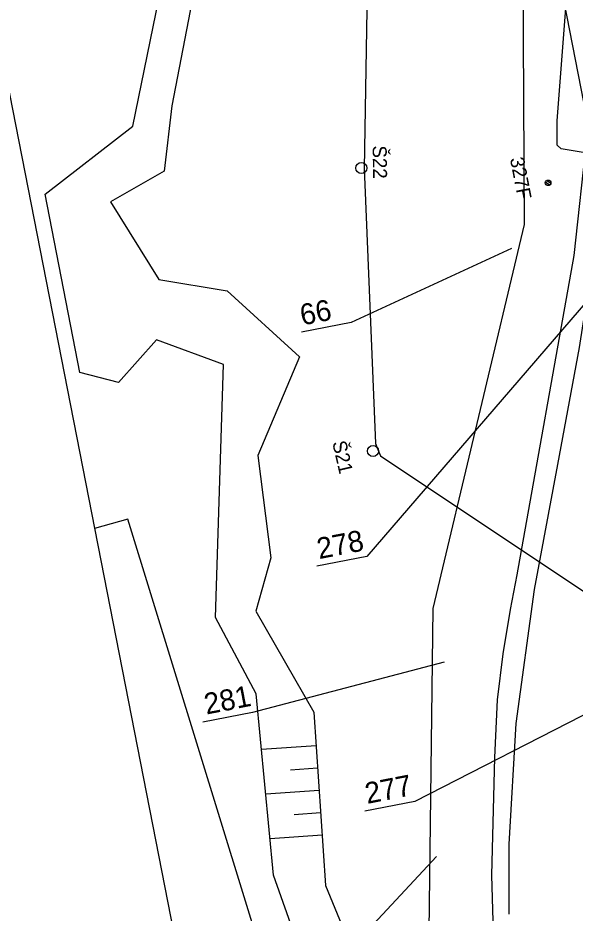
# Model space of a CAD drawing. Extents: x -545846 to -545044, y -1122650 to -1119108.
# Drawn here: x -545661 to -545611.2, y -1120179.3 to -1120099.3 of the extents above; entities that cross this region are included whole.
import ezdxf

# ---------------------------------------------------------------- set-up
doc = ezdxf.new("R2010")
doc.units = 0
for name, color, linetype in [('osvětlené plochy-hodnota-obrys', 7, 'Continuous'), ('so180602', 7, 'Continuous'), ('Vrstva 1', 7, 'Continuous'), ('Vrstva 10', 7, 'Continuous'), ('Vrstva 11', 7, 'Continuous'), ('Vrstva 26', 7, 'Continuous'), ('Vrstva 43', 7, 'Continuous'), ('Vrstva 44', 7, 'Continuous'), ('Vrstva 62', 7, 'Continuous'), ('Vrstva 63', 7, 'Continuous')]:
    doc.layers.add(name, color=color, linetype=linetype)

msp = doc.modelspace()

# ---------------------------------------------------------------- linework, layer by layer
at = {"layer": 'osvětlené plochy-hodnota-obrys'}
for points in [[(-545587.336, -1120327.065), (-545598.796, -1120329.213), (-545624.381, -1120192.883), (-545623.875, -1120152.062), (-545615.741, -1120117.755), (-545615.946, -1120078.595)], [(-545615.945, -1120078.719), (-545593.529, -1120193.57), (-545569.431, -1120317.038), (-545566.209, -1120328.419), (-545557.447, -1120326.084), (-545560.545, -1120315.165), (-545604.967, -1120087.817)]]:
    msp.add_lwpolyline(points, dxfattribs=at)
at = {"layer": 'Vrstva 1'}
msp.add_lwpolyline([(-545610.184, -1120109.845), (-545611.332, -1120120.524)], dxfattribs=at)
at = {"layer": 'Vrstva 10'}
msp.add_line((-545845.842, -1119165.355), (-545583.665, -1120504.94), dxfattribs=at)
at = {"layer": 'Vrstva 11'}
for p, q in [((-545613.386, -1120114.074), (-545613.77, -1120113.815)), ((-545613.494, -1120114.228), (-545613.872, -1120113.972))]:
    msp.add_line(p, q, dxfattribs=at)
msp.add_circle((-545613.628, -1120114.019), 0.25, dxfattribs=at)
at = {"layer": 'Vrstva 26'}
msp.add_lwpolyline([(-545617.095, -1120179.366), (-545617.095, -1120173.114), (-545616.464, -1120162.315), (-545614.849, -1120150.362), (-545612.756, -1120139.187), (-545610.832, -1120128.742), (-545608.363, -1120112.79), (-545608.247, -1120111.585), (-545610.125, -1120111.368), (-545612.463, -1120110.975), (-545612.822, -1120110.649), (-545612.808, -1120108.47), (-545611.835, -1120095.666), (-545612.288, -1120090.116), (-545611.784, -1120089.197), (-545612.254, -1120084.911), (-545612.574, -1120082.665), (-545613.182, -1120081.028), (-545613.952, -1120080.515), (-545614.442, -1120080.567)], dxfattribs=at)
at = {"layer": 'Vrstva 43'}
for centre in [(-545630.303, -1120112.692), (-545629.258, -1120137.98)]:
    msp.add_circle(centre, 0.5, dxfattribs=at)
at = {"layer": 'Vrstva 44'}
msp.add_lwpolyline([(-545629.268, -1120065.402), (-545629.634, -1120087.876), (-545630.039, -1120112.736), (-545629.044, -1120137.319), (-545628.839, -1120137.845), (-545628.579, -1120138.408), (-545605.178, -1120154.045), (-545604.485, -1120154.235), (-545603.868, -1120154.242), (-545567.82, -1120146.847), (-545567.035, -1120147.195), (-545566.786, -1120147.869), (-545557.769, -1120194.412), (-545548.548, -1120241.228), (-545548.384, -1120241.623), (-545548.361, -1120241.936), (-545539.222, -1120288.885), (-545539.174, -1120289.236), (-545530.2, -1120336.386), (-545530.153, -1120336.813), (-545530.009, -1120337.37), (-545520.393, -1120385.741)], dxfattribs=at)
at = {"layer": 'Vrstva 62'}
for p, q in [((-545611.332, -1120120.524), (-545616.423, -1120149.038)), ((-545616.423, -1120149.038), (-545617.009, -1120152.153)), ((-545617.009, -1120152.153), (-545617.678, -1120156.109)), ((-545617.678, -1120156.109), (-545618.178, -1120160.223)), ((-545618.178, -1120160.223), (-545618.427, -1120165.353)), ((-545618.427, -1120165.353), (-545618.677, -1120175.865))]:
    msp.add_line(p, q, dxfattribs=at)
for points in [[(-545628.622, -1120188.655), (-545633.366, -1120189.417), (-545638.142, -1120175.873), (-545639.683, -1120159.679), (-545643.309, -1120152.853), (-545642.605, -1120130.237), (-545648.594, -1120128.04), (-545651.997, -1120131.863), (-545655.437, -1120130.96), (-545658.52, -1120115.028), (-545650.694, -1120108.957), (-545637.484, -1120044.336), (-545630.941, -1120014.801)], [(-545630.085, -1120025.65), (-545635.177, -1120044.598), (-545647.214, -1120107.143), (-545647.909, -1120112.961), (-545652.692, -1120115.72), (-545648.39, -1120122.66), (-545642.282, -1120123.654), (-545635.813, -1120129.562), (-545639.541, -1120138.393), (-545638.369, -1120147.525), (-545639.733, -1120152.282), (-545634.54, -1120161.32), (-545633.504, -1120176.793), (-545628.622, -1120188.655), (-545620.618, -1120188.22), (-545618.656, -1120200)], [(-545645.942, -1120186.739), (-545638.716, -1120184.472), (-545651.148, -1120144.067), (-545654.129, -1120144.904)], [(-545634.338, -1120164.329), (-545639.21, -1120164.656)], [(-545634.338, -1120164.329), (-545639.21, -1120164.656)], [(-545634.338, -1120164.329), (-545639.21, -1120164.656)], [(-545634.205, -1120166.325), (-545636.613, -1120166.486)], [(-545634.205, -1120166.325), (-545636.613, -1120166.486)], [(-545634.205, -1120166.325), (-545636.613, -1120166.486)], [(-545634.071, -1120168.32), (-545638.831, -1120168.639)], [(-545634.071, -1120168.32), (-545638.831, -1120168.639)], [(-545634.071, -1120168.32), (-545638.831, -1120168.639)], [(-545633.937, -1120170.316), (-545636.289, -1120170.473)], [(-545633.937, -1120170.316), (-545636.289, -1120170.473)], [(-545633.937, -1120170.316), (-545636.289, -1120170.473)], [(-545633.804, -1120172.311), (-545638.452, -1120172.623)], [(-545633.804, -1120172.311), (-545638.452, -1120172.623)], [(-545633.804, -1120172.311), (-545638.452, -1120172.623)], [(-545618.677, -1120175.865), (-545618.341, -1120187.206), (-545616.976, -1120199.933), (-545612.71, -1120223.689), (-545592.764, -1120325.282)]]:
    msp.add_lwpolyline(points, dxfattribs=at)
at = {"layer": 'Vrstva 63'}
for p, q in [((-545616.886, -1120119.895), (-545631.198, -1120126.486)), ((-545607.449, -1120121.419), (-545629.819, -1120147.417)), ((-545631.198, -1120126.486), (-545635.642, -1120127.35)), ((-545558.301, -1120134.848), (-545625.538, -1120169.29)), ((-545629.819, -1120147.417), (-545634.263, -1120148.281)), ((-545622.906, -1120156.857), (-545640.025, -1120161.332)), ((-545640.025, -1120161.332), (-545644.469, -1120162.196)), ((-545625.538, -1120169.29), (-545629.982, -1120170.154)), ((-545623.595, -1120174.202), (-545637.13, -1120188.76))]:
    msp.add_line(p, q, dxfattribs=at)

# ---------------------------------------------------------------- texts
at = {"layer": 'so180602'}
for s, p in [('66', (-545635.581, -1120126.769)), ('278', (-545634.074, -1120147.645)), ('281', (-545644.141, -1120161.533)), ('277', (-545629.78, -1120169.515))]:
    msp.add_text(s, height=1.875, rotation=10.99553, dxfattribs=at).set_placement(p)
at = {"layer": 'Vrstva 11'}
msp.add_text('327F', height=1.25, rotation=280.98795, dxfattribs=at).set_placement((-545617.04, -1120111.851))
at = {"layer": 'Vrstva 43'}
for s, rotation, p in [('Š22', 270.90758, (-545629.297, -1120110.687)), ('Š21', 282.98932, (-545632.908, -1120137.213))]:
    msp.add_text(s, height=1.25, rotation=rotation, dxfattribs=at).set_placement(p)

doc.saveas('drawing.dxf')
